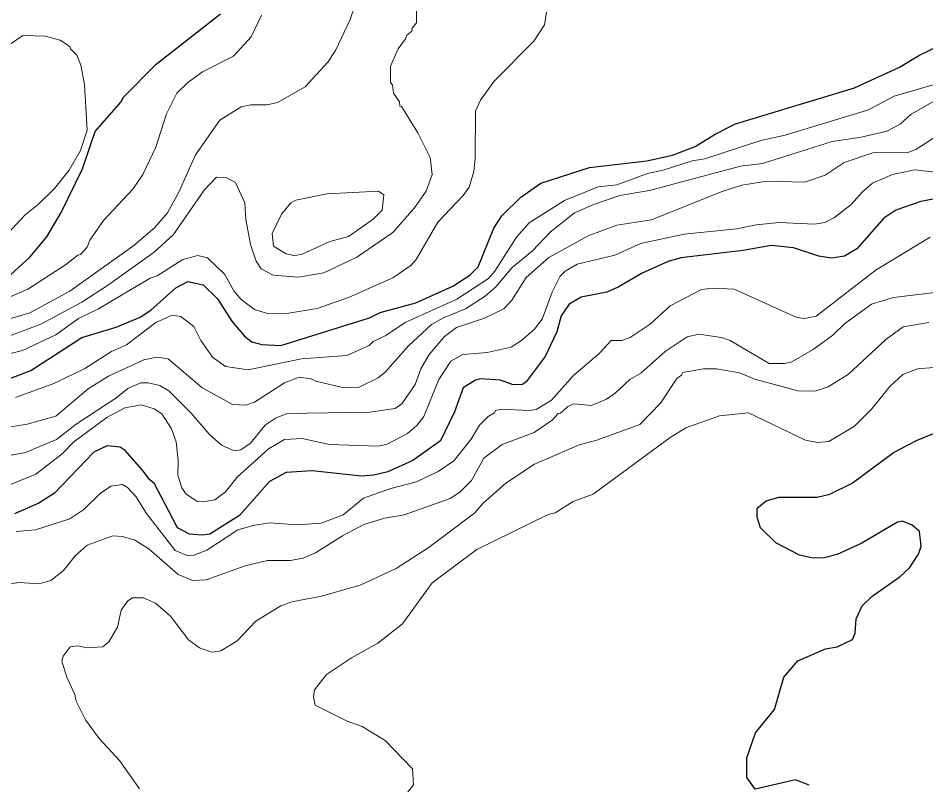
# Model space of a CAD drawing. Extents: x 598.3 to 623.2, y 6902.2 to 6930.1.
# Drawn here: x 613.305 to 614.707, y 6918.158 to 6919.343 of the extents above; entities that cross this region are included whole.
import ezdxf

# ---------------------------------------------------------------- set-up
doc = ezdxf.new("R2010")
doc.units = 0
doc.header["$LTSCALE"] = 0.032
doc.layers.add('1', color=7, linetype='Continuous', lineweight=25)
doc.layers.add('2', color=7, linetype='Continuous', lineweight=13)

msp = doc.modelspace()

# ---------------------------------------------------------------- linework, layer by layer
at = {"layer": '1'}
for points in [[(613.2869, 6918.9411), (613.3225, 6918.9734), (613.3486, 6919.0049), (613.371, 6919.0425), (613.404, 6919.11), (613.4237, 6919.1678), (613.463, 6919.2131), (613.4671, 6919.2208), (613.518, 6919.2718), (613.6173, 6919.35)], [(613.2712, 6918.7786), (613.3241, 6918.7986), (613.4029, 6918.8497), (613.4558, 6918.8652), (613.4929, 6918.881), (613.5095, 6918.8917), (613.5483, 6918.9264), (613.5665, 6918.9362), (613.5906, 6918.9307), (613.6123, 6918.9091), (613.6348, 6918.8746), (613.6544, 6918.8516), (613.6654, 6918.8429), (613.6808, 6918.8384), (613.7106, 6918.8369), (613.8476, 6918.8799), (613.8637, 6918.8879), (613.9188, 6918.9032), (613.9759, 6918.9288), (614.0025, 6918.946), (614.0154, 6918.9588), (614.0396, 6919.0183), (614.0518, 6919.0373), (614.0812, 6919.0666), (614.1119, 6919.088), (614.1873, 6919.112), (614.2756, 6919.1224), (614.3155, 6919.1315), (614.3503, 6919.1446), (614.3815, 6919.1638), (614.413, 6919.1795), (614.5967, 6919.2353), (614.6659, 6919.2671), (614.696, 6919.2854), (614.7458, 6919.3096)], [(614.718, 6919.0634), (614.6992, 6919.0595), (614.6603, 6919.0465), (614.6417, 6919.0337), (614.6001, 6918.9866)], [(614.6001, 6918.9866), (614.581, 6918.9754), (614.5609, 6918.972), (614.5415, 6918.9753), (614.5023, 6918.9883), (614.468, 6918.9915), (614.4245, 6918.984), (614.3281, 6918.9727), (614.3087, 6918.9671), (614.2685, 6918.9487), (614.2316, 6918.9273), (614.2139, 6918.9196), (614.1744, 6918.912), (614.156, 6918.9009), (614.1433, 6918.883), (614.1369, 6918.8584), (614.1186, 6918.8201), (614.0894, 6918.7811), (614.0838, 6918.7768), (614.0691, 6918.7761), (614.0496, 6918.7833), (614.0189, 6918.7858), (614.0109, 6918.7833), (613.9921, 6918.7716), (613.9787, 6918.7347), (613.9572, 6918.6895), (613.9141, 6918.6595), (613.8755, 6918.642), (613.8541, 6918.6367), (613.8352, 6918.6353), (613.7589, 6918.6433), (613.7188, 6918.6406), (613.6928, 6918.6271), (613.6463, 6918.5744), (613.6009, 6918.5453), (613.5889, 6918.5438), (613.5691, 6918.5453), (613.5507, 6918.5554), (613.5366, 6918.5821), (613.5152, 6918.6233), (613.5075, 6918.6302), (613.496, 6918.6449), (613.47, 6918.6749), (613.4619, 6918.6797), (613.4423, 6918.682), (613.4217, 6918.6724), (613.3607, 6918.6086), (613.3367, 6918.5936), (613.2987, 6918.577)], [(614.5266, 6918.1575), (614.5053, 6918.1658), (614.4433, 6918.1512), (614.4303, 6918.1696), (614.4302, 6918.2), (614.4438, 6918.2383), (614.4731, 6918.2744), (614.4874, 6918.3245), (614.5093, 6918.3498), (614.5518, 6918.3682), (614.5696, 6918.3714), (614.5934, 6918.3825), (614.5976, 6918.3924), (614.5993, 6918.4147), (614.6083, 6918.4345), (614.6235, 6918.449), (614.667, 6918.4798), (614.6816, 6918.4933), (614.6953, 6918.5144), (614.6996, 6918.5269), (614.697, 6918.5496), (614.6859, 6918.5596), (614.6708, 6918.5655), (614.6632, 6918.564), (614.6079, 6918.5315), (614.57, 6918.5141), (614.5496, 6918.5089), (614.5329, 6918.5082), (614.5114, 6918.513), (614.4752, 6918.532), (614.4512, 6918.5551), (614.4464, 6918.5718), (614.4464, 6918.5855), (614.4604, 6918.5969), (614.4801, 6918.6028), (614.5389, 6918.6029), (614.5587, 6918.6072), (614.593, 6918.6241), (614.657, 6918.6718), (614.6922, 6918.6901), (614.7474, 6918.7129)]]:
    msp.add_lwpolyline(points, dxfattribs=at)
at = {"layer": '2'}
for points in [[(613.2631, 6918.87), (613.3225, 6918.8877), (613.3844, 6918.9211), (613.4835, 6918.9916), (613.5154, 6919.0189), (613.5351, 6919.0421), (613.5526, 6919.074), (613.5784, 6919.132), (613.6163, 6919.1855), (613.649, 6919.2062), (613.6638, 6919.2091), (613.6892, 6919.2092), (613.7051, 6919.2125), (613.7481, 6919.2368), (613.7829, 6919.2752), (613.7949, 6919.293), (613.8173, 6919.3411), (613.8312, 6919.3822)], [(613.9201, 6919.3735), (613.9201, 6919.3358), (613.9132, 6919.3278), (613.9125, 6919.3231), (613.9049, 6919.317), (613.9031, 6919.3112), (613.8918, 6919.2958), (613.8797, 6919.2687), (613.8797, 6919.2443), (613.8829, 6919.2397), (613.8846, 6919.2272), (613.8935, 6919.2135), (613.8944, 6919.2069), (613.8967, 6919.2065), (613.9219, 6919.166), (613.941, 6919.1277), (613.9444, 6919.1016), (613.9347, 6919.0757), (613.9169, 6919.0497), (613.8835, 6919.0115), (613.8276, 6918.9735), (613.7766, 6918.9496), (613.7375, 6918.9429), (613.6986, 6918.946), (613.68, 6918.9558), (613.6723, 6918.9674), (613.6635, 6918.9933), (613.6563, 6919.0316), (613.6546, 6919.0578), (613.6401, 6919.0891), (613.6271, 6919.0965), (613.6112, 6919.0974), (613.5919, 6919.0774), (613.5448, 6919.0087), (613.5145, 6918.9815), (613.4428, 6918.93), (613.4027, 6918.9041), (613.3395, 6918.8702), (613.2874, 6918.8506)], [(613.236, 6918.8107), (613.3113, 6918.8295), (613.363, 6918.8536), (613.3979, 6918.8789), (613.4286, 6918.8937), (613.5087, 6918.9411), (613.5192, 6918.9447), (613.5589, 6918.9702), (613.5821, 6918.976), (613.5971, 6918.9727), (613.6241, 6918.9466), (613.6378, 6918.9216), (613.6493, 6918.9084), (613.6695, 6918.8925), (613.6912, 6918.886), (613.7227, 6918.8871), (613.7666, 6918.8943), (613.8149, 6918.9112), (613.8835, 6918.9415), (613.9112, 6918.9607), (613.9195, 6918.9698), (613.9529, 6919.0275), (613.9918, 6919.0687), (614.0013, 6919.0818), (614.0083, 6919.1063), (614.0108, 6919.1268), (614.011, 6919.1993), (614.0187, 6919.2162), (614.0401, 6919.2458), (614.101, 6919.3076), (614.1177, 6919.3328), (614.1209, 6919.3524)], [(613.6805, 6919.3476), (613.6646, 6919.3142), (613.6372, 6919.2843), (613.5893, 6919.2603), (613.5669, 6919.2437), (613.5497, 6919.2273), (613.5339, 6919.1952), (613.517, 6919.1436)], [(613.2819, 6919.0032), (613.3155, 6919.0392), (613.3362, 6919.0557), (613.3605, 6919.0799), (613.3834, 6919.108), (613.4008, 6919.1383), (613.411, 6919.1701), (613.4069, 6919.2407), (613.4012, 6919.2702), (613.395, 6919.2856), (613.3853, 6919.2957), (613.3846, 6919.2995), (613.3695, 6919.3092), (613.3468, 6919.3153), (613.3117, 6919.316), (613.218, 6919.2523)], [(614.734, 6919.2446), (614.6578, 6919.2225), (614.6185, 6919.2013), (614.4894, 6919.1624), (614.4519, 6919.1539), (614.3653, 6919.1257), (614.3459, 6919.1225), (614.3009, 6919.108), (614.2766, 6919.1032), (614.2297, 6919.0854), (614.2005, 6919.0821), (614.1484, 6919.061), (614.094, 6919.0267), (614.0746, 6919.0048), (614.0408, 6918.9522), (614.031, 6918.9405), (613.9824, 6918.9088), (613.9023, 6918.8724), (613.8725, 6918.8526), (613.8531, 6918.8432), (613.8469, 6918.8369), (613.8124, 6918.8215), (613.7423, 6918.8166)], [(613.2731, 6918.7081), (613.3185, 6918.7154), (613.3626, 6918.7281), (613.4129, 6918.77), (613.4442, 6918.7898), (613.4986, 6918.8147), (613.5186, 6918.8189), (613.5365, 6918.8164), (613.5885, 6918.7724), (613.6357, 6918.7461), (613.6564, 6918.7447), (613.6698, 6918.7493), (613.7159, 6918.7792), (613.7389, 6918.7882), (613.7572, 6918.7858), (613.7646, 6918.7818), (613.8058, 6918.7722), (613.8315, 6918.7727), (613.8605, 6918.7871), (613.8718, 6918.7957), (613.9076, 6918.8365), (613.9433, 6918.8695), (613.9616, 6918.8801), (613.9956, 6918.8939), (614.0258, 6918.9132), (614.0426, 6918.9276), (614.0676, 6918.9576), (614.0992, 6918.9835), (614.1266, 6919.0124), (614.1643, 6919.0419), (614.1947, 6919.0557), (614.2342, 6919.0691), (614.2798, 6919.0765), (614.4205, 6919.1144), (614.4547, 6919.1186), (614.5623, 6919.1524), (614.6069, 6919.159), (614.6468, 6919.1686), (614.6672, 6919.1794), (614.6844, 6919.1945), (614.7177, 6919.2136)], [(614.7521, 6919.1791), (614.6914, 6919.1398), (614.6789, 6919.1354), (614.625, 6919.1347), (614.5805, 6919.12), (614.5513, 6919.1005), (614.5194, 6919.0894), (614.4614, 6919.0909), (614.4226, 6919.0847), (614.3907, 6919.0745), (614.2831, 6919.0311), (614.2295, 6919.0229), (614.185, 6919.0064), (614.1244, 6918.9733), (614.0893, 6918.942), (614.0672, 6918.907), (614.0547, 6918.8937), (614.0252, 6918.8795), (613.9818, 6918.8651), (613.9634, 6918.8509), (613.9395, 6918.823), (613.9269, 6918.801), (613.918, 6918.7767), (613.8974, 6918.747), (613.8869, 6918.7397), (613.8479, 6918.734), (613.7507, 6918.7324), (613.7188, 6918.7313), (613.7021, 6918.7249), (613.6865, 6918.7147), (613.6634, 6918.6862), (613.6485, 6918.6759), (613.6383, 6918.6742), (613.6185, 6918.6833), (613.5997, 6918.6998), (613.5719, 6918.7325), (613.5372, 6918.7672), (613.5235, 6918.7752), (613.5055, 6918.7795), (613.4943, 6918.7792), (613.4738, 6918.7707), (613.4553, 6918.7557), (613.3943, 6918.7155), (613.3638, 6918.6917), (613.3158, 6918.6715), (613.2762, 6918.6645)], [(613.517, 6919.1436), (613.4974, 6919.1013), (613.4819, 6919.0786), (613.4365, 6919.0305), (613.4152, 6918.9998), (613.4113, 6918.9893), (613.4011, 6918.9777), (613.3967, 6918.9768), (613.3777, 6918.9616), (613.3194, 6918.9242), (613.2726, 6918.9041)], [(614.7583, 6919.1007), (614.6891, 6919.1087), (614.6551, 6919.1014), (614.6245, 6919.0879), (614.609, 6919.0748), (614.5917, 6919.0552), (614.5657, 6919.0348), (614.5509, 6919.0272), (614.5347, 6919.0247), (614.4801, 6919.027), (614.4445, 6919.0237), (614.4146, 6919.0172), (614.3333, 6919.0093), (614.2664, 6918.9946), (614.2264, 6918.9769), (614.1684, 6918.9629), (614.1495, 6918.9519), (614.142, 6918.9444), (614.1294, 6918.9194), (614.1141, 6918.8776), (614.1025, 6918.8621), (614.0824, 6918.8449), (614.0661, 6918.8345), (614.0293, 6918.8261), (613.9914, 6918.823), (613.9729, 6918.8127), (613.9544, 6918.7848), (613.9313, 6918.7273), (613.9205, 6918.7133), (613.9059, 6918.7013), (613.8746, 6918.6846), (613.8605, 6918.6814), (613.7853, 6918.6839), (613.7434, 6918.6935), (613.7161, 6918.6918), (613.6913, 6918.6775), (613.643, 6918.6334), (613.6248, 6918.6111), (613.6084, 6918.5988), (613.593, 6918.5958), (613.5804, 6918.5964), (613.5641, 6918.6075), (613.5576, 6918.6172), (613.5511, 6918.6369), (613.5518, 6918.6598), (613.5486, 6918.6881), (613.5412, 6918.7084)], [(614.7135, 6919.0043), (614.6302, 6918.954), (614.5372, 6918.8822), (614.5194, 6918.8789), (614.5077, 6918.8806), (614.4105, 6918.9243), (614.3777, 6918.9258), (614.3605, 6918.9234), (614.312, 6918.8983), (614.2808, 6918.8701), (614.2498, 6918.8495), (614.2374, 6918.845), (614.2205, 6918.8448), (614.202, 6918.8248), (614.162, 6918.7904), (614.1283, 6918.7528), (614.105, 6918.7382), (614.094, 6918.7365), (614.0506, 6918.7389), (614.0418, 6918.7364), (614.0405, 6918.7331), (614.0309, 6918.7271), (614.0174, 6918.7139), (614.0045, 6918.6922), (613.9777, 6918.6588), (613.9536, 6918.6422), (613.9199, 6918.6263), (613.8803, 6918.616), (613.8379, 6918.6013), (613.8066, 6918.5752), (613.7728, 6918.5623), (613.7362, 6918.5599), (613.6928, 6918.5632), (613.6674, 6918.5591), (613.6439, 6918.5521)], [(613.3933, 6918.5123), (613.4113, 6918.5287), (613.4507, 6918.5429), (613.4658, 6918.542), (613.4849, 6918.5363), (613.5065, 6918.5227), (613.5516, 6918.4832), (613.574, 6918.4741), (613.595, 6918.475), (613.6552, 6918.4965), (613.69, 6918.5049), (613.7252, 6918.505), (613.7447, 6918.5085), (613.7637, 6918.5165), (613.8055, 6918.5431), (613.8386, 6918.5605), (613.8711, 6918.5703), (613.901, 6918.5754), (613.9721, 6918.6007), (613.9867, 6918.6103), (614.0049, 6918.6285), (614.0239, 6918.6628), (614.0523, 6918.6842), (614.1016, 6918.7027), (614.1293, 6918.7219), (614.1388, 6918.7322), (614.1422, 6918.7327), (614.1535, 6918.7429), (614.1628, 6918.7468), (614.1905, 6918.7446), (614.2137, 6918.7541), (614.2271, 6918.7633), (614.2493, 6918.7845), (614.2663, 6918.7942), (614.304, 6918.828), (614.3382, 6918.8503), (614.3559, 6918.8547), (614.3914, 6918.8497), (614.4045, 6918.8448), (614.465, 6918.8095), (614.4887, 6918.8093), (614.4987, 6918.8115), (614.5329, 6918.8311), (614.5631, 6918.8531), (614.5812, 6918.8708), (614.6231, 6918.9008), (614.6571, 6918.9113), (614.7507, 6918.9226)], [(613.7423, 6918.8166), (613.6601, 6918.7997), (613.625, 6918.8048), (613.6049, 6918.8193), (613.5866, 6918.8449), (613.576, 6918.8667), (613.5558, 6918.8821), (613.5427, 6918.8838), (613.5171, 6918.8724), (613.472, 6918.8381), (613.4489, 6918.8277), (613.4075, 6918.8014), (613.3598, 6918.7784), (613.3004, 6918.7567)], [(614.0582, 6918.6243), (614.1024, 6918.6535), (614.1711, 6918.6838), (614.1984, 6918.6909), (614.2648, 6918.7152), (614.2969, 6918.7482), (614.3221, 6918.7862), (614.3295, 6918.7913), (614.3316, 6918.7955), (614.3635, 6918.8011), (614.3835, 6918.8011), (614.4188, 6918.7947), (614.4429, 6918.785), (614.5092, 6918.7672), (614.5361, 6918.7664), (614.5557, 6918.7732), (614.5876, 6918.7926), (614.6452, 6918.8463), (614.672, 6918.8658), (614.7116, 6918.8724)], [(614.719, 6918.8029), (614.694, 6918.8011), (614.6714, 6918.7922), (614.6511, 6918.7737), (614.6233, 6918.7391), (614.5964, 6918.7123), (614.5568, 6918.6887), (614.5393, 6918.6871), (614.5208, 6918.691), (614.433, 6918.7331), (614.388, 6918.7283), (614.336, 6918.7096), (614.3119, 6918.6951), (614.193, 6918.6074), (614.1619, 6918.5958), (614.1341, 6918.5787), (614.1236, 6918.5759), (614.013, 6918.5218), (613.944, 6918.4704), (613.8983, 6918.407), (613.8601, 6918.3772), (613.8196, 6918.3542), (613.7809, 6918.3284), (613.7623, 6918.3047), (613.7608, 6918.2943), (613.7634, 6918.2814), (613.8127, 6918.2566), (613.8362, 6918.2481), (613.8713, 6918.2266), (613.9136, 6918.1827), (613.9153, 6918.1582), (613.9041, 6918.1437)], [(613.5412, 6918.7084), (613.5265, 6918.7316), (613.5146, 6918.7392), (613.4944, 6918.7454), (613.4694, 6918.7408), (613.4415, 6918.7257), (613.3904, 6918.6882), (613.3723, 6918.6694), (613.3317, 6918.6381), (613.2652, 6918.6116)], [(613.6439, 6918.5521), (613.5961, 6918.521), (613.5759, 6918.5132), (613.5673, 6918.5122), (613.5471, 6918.5201), (613.5028, 6918.5773), (613.4863, 6918.6037), (613.4734, 6918.6175), (613.4656, 6918.622), (613.4475, 6918.6195), (613.4313, 6918.6082), (613.4058, 6918.5838), (613.3845, 6918.569), (613.3315, 6918.5524), (613.3015, 6918.5494)], [(613.4921, 6918.1521), (613.461, 6918.1956), (613.4297, 6918.2295), (613.4084, 6918.2583), (613.394, 6918.2871), (613.3921, 6918.2975), (613.3795, 6918.3244), (613.3722, 6918.349), (613.3739, 6918.357), (613.3847, 6918.3715), (613.3966, 6918.373), (613.411, 6918.3698), (613.4352, 6918.3714), (613.4446, 6918.3792), (613.458, 6918.4018), (613.4638, 6918.4282), (613.474, 6918.4423), (613.4813, 6918.4473), (613.4982, 6918.4472), (613.5165, 6918.4388), (613.5398, 6918.4189), (613.5676, 6918.3823), (613.5849, 6918.3699), (613.6037, 6918.3633), (613.6177, 6918.365), (613.6427, 6918.3804), (613.6716, 6918.411), (613.7103, 6918.4347), (613.7273, 6918.4409), (613.7734, 6918.4495), (613.8327, 6918.4665), (613.8886, 6918.4924), (613.9395, 6918.5253), (614.0102, 6918.5787), (614.0226, 6918.5927), (614.0582, 6918.6243)], [(613.3014, 6918.102), (613.1873, 6918.1975), (613.1574, 6918.2266), (613.0998, 6918.2705), (613.0559, 6918.3097), (613.0251, 6918.3336), (613.011, 6918.3479), (613.0005, 6918.3671), (613.0006, 6918.3924), (613.0082, 6918.4032), (613.0226, 6918.4117), (613.064, 6918.4175), (613.1031, 6918.4199), (613.1279, 6918.4183), (613.1913, 6918.4232), (613.2016, 6918.4282), (613.2288, 6918.4491), (613.2612, 6918.4644), (613.3059, 6918.4709), (613.3372, 6918.4685), (613.3549, 6918.474), (613.3748, 6918.4891), (613.3933, 6918.5123)]]:
    msp.add_lwpolyline(points, dxfattribs=at)
msp.add_lwpolyline([(613.8611, 6919.0757), (613.8696, 6919.07), (613.8669, 6919.0462), (613.8528, 6919.0323), (613.8147, 6919.0058), (613.7861, 6918.9979), (613.7423, 6918.9777), (613.7307, 6918.9761), (613.7187, 6918.979), (613.6992, 6918.9904), (613.6968, 6919.0102), (613.7114, 6919.0402), (613.7256, 6919.0575), (613.7337, 6919.0618), (613.782, 6919.0714)], close=True, dxfattribs=at)

doc.saveas('drawing.dxf')
